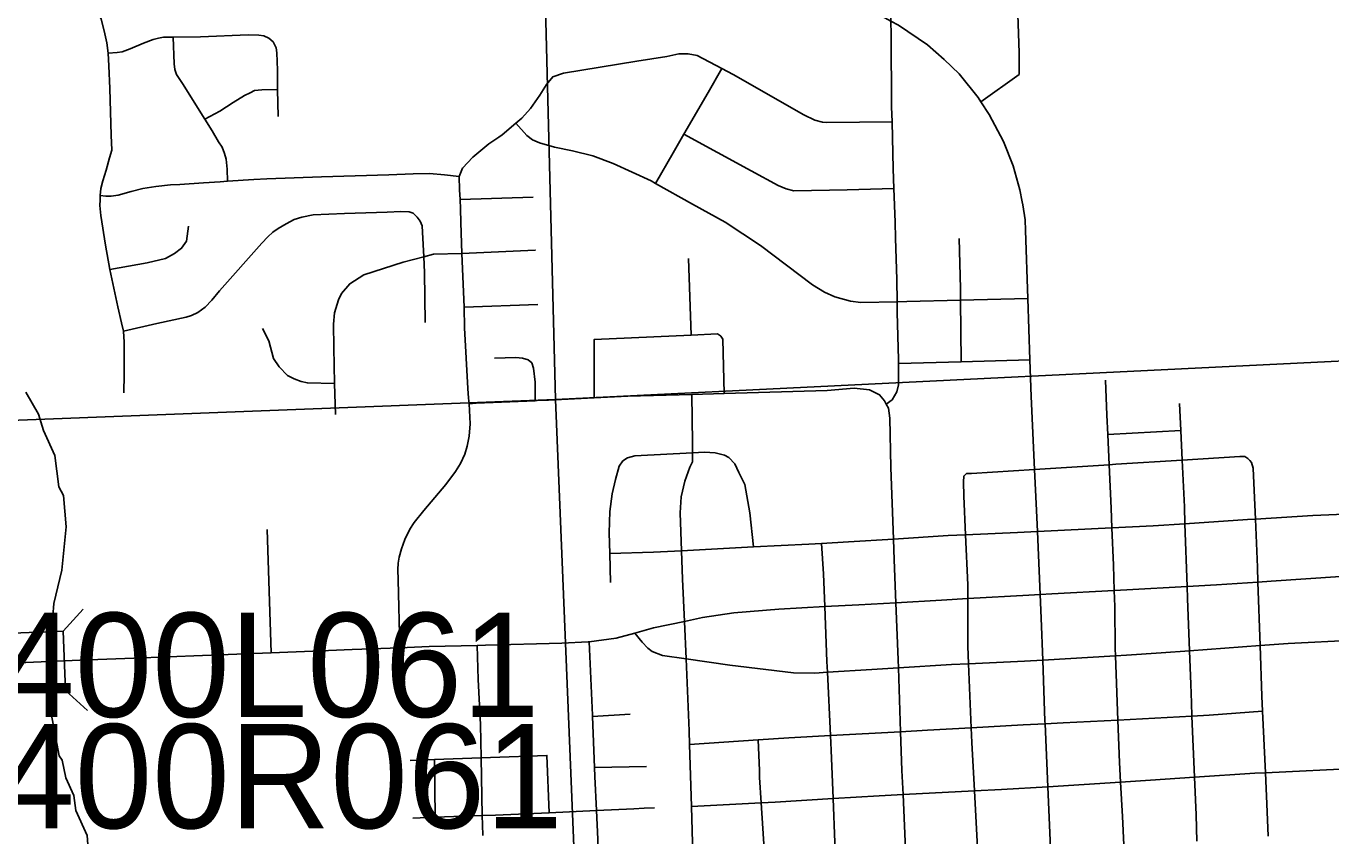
# Model space of a CAD drawing. Extents: x 128.7 to 185.5, y -21.4 to 12.6.
# Drawn here: x 151.689 to 153.067, y -9.603 to -8.747 of the extents above; entities that cross this region are included whole.
import ezdxf

# ---------------------------------------------------------------- set-up
doc = ezdxf.new("R2010")
doc.units = 0
for name, color, linetype in [('tdCoCityStreetMajor', 7, 'Continuous'), ('tdCoCityStreetMinor', 7, 'Continuous'), ('tdCoHydroRiver', 7, 'Continuous'), ('tdCoSectLine', 7, 'Continuous'), ('tdCoStrucNonDivPri', 7, 'Continuous'), ('tdCoStrucPriMaintName', 7, 'Continuous')]:
    doc.layers.add(name, color=color, linetype=linetype)

msp = doc.modelspace()

# ---------------------------------------------------------------- linework, layer by layer
at = {"layer": 'tdCoCityStreetMajor'}
for points in [[(152.6973, -8.8273), (152.7376, -8.7985), (152.7378, -8.7758), (152.7356, -8.7146), (152.7348, -8.7057), (152.7339, -8.6956), (152.7297, -8.6821), (152.724, -8.6692), (152.7174, -8.6572), (152.705, -8.6426), (152.6895, -8.629), (152.6754, -8.6202)], [(151.7671, -8.9262), (151.768, -8.9191), (151.7702, -8.9109), (151.7737, -8.8995), (151.7772, -8.8867), (151.7796, -8.8783), (151.779, -8.8627), (151.7774, -8.8133), (151.7764, -8.7894), (151.7758, -8.776), (151.7742, -8.7652), (151.7715, -8.7525), (151.7682, -8.7402), (151.7623, -8.7253), (151.7569, -8.712), (151.7489, -8.6955), (151.7465, -8.6911), (151.7403, -8.6792), (151.7302, -8.6651), (151.7132, -8.6461), (151.7123, -8.6452)], [(152.6973, -8.8273), (152.6944, -8.8228), (152.6742, -8.7979), (152.6584, -8.7828), (152.6409, -8.7673), (152.6103, -8.7466), (152.6022, -8.7421), (152.5652, -8.7219), (152.5146, -8.6958), (152.4392, -8.6558), (152.4331, -8.6525)], [(152.7597, -9.3477), (152.757, -9.2813), (152.7561, -9.259), (152.754, -9.2156), (152.7504, -9.1387), (152.749, -9.0998), (152.7467, -9.0351), (152.7445, -8.9634), (152.744, -8.952), (152.7415, -8.9362), (152.7409, -8.9331), (152.7383, -8.9204), (152.7314, -8.895), (152.7211, -8.8692), (152.706, -8.8408), (152.6973, -8.8273)], [(152.1567, -9.146), (152.1567, -9.1458), (152.1562, -9.1404), (152.1553, -9.1303), (152.1521, -9.0662), (152.1515, -9.0442), (152.1515, -9.0441), (152.149, -8.9877), (152.148, -8.9547), (152.1476, -8.9405), (152.1472, -8.9307), (152.1465, -8.9205), (152.1462, -8.9064), (152.1307, -8.9046), (152.115, -8.9031), (152.0979, -8.9033), (152.0721, -8.9044), (152.0011, -8.9066), (151.9433, -8.9087), (151.9294, -8.9093), (151.9018, -8.9112), (151.894, -8.912), (151.8764, -8.9131), (151.8515, -8.9146), (151.8414, -8.9151), (151.826, -8.9168), (151.8122, -8.919), (151.8, -8.9221), (151.7863, -8.926), (151.7787, -8.9272), (151.7733, -8.9272), (151.7671, -8.9262)], [(151.7921, -9.1347), (151.7924, -9.1152), (151.7926, -9.0966), (151.7926, -9.0813), (151.7918, -9.0696), (151.7899, -9.0609), (151.7859, -9.0438), (151.7773, -9.0044), (151.7729, -8.9787), (151.7679, -8.9473), (151.7668, -8.937), (151.7671, -8.931), (151.7671, -8.9262)], [(152.6074, -9.3563), (152.6056, -9.3111), (152.6048, -9.2892), (152.6021, -9.2137), (152.6009, -9.1616), (152.5996, -9.151), (152.5973, -9.1466), (152.5955, -9.1432), (152.5903, -9.1367), (152.5797, -9.1316), (152.5634, -9.1298), (152.5348, -9.1323), (152.426, -9.1354), (152.3921, -9.1363), (152.3244, -9.1382), (152.289, -9.1399), (152.2407, -9.1423), (152.2285, -9.1429), (152.2264, -9.143), (152.1641, -9.1456), (152.1567, -9.1462)], [(152.7597, -9.3477), (152.772, -9.3469), (152.8381, -9.3434), (152.8514, -9.3427), (152.9149, -9.3391), (152.9461, -9.3373), (152.9898, -9.3345), (153.0038, -9.3336), (153.1501, -9.3238), (153.166, -9.3228), (153.2489, -9.3185)], [(152.6074, -9.3563), (152.6558, -9.3536), (152.6834, -9.352), (152.7478, -9.3484), (152.7597, -9.3477)], [(152.79, -10.1238), (152.7887, -10.076), (152.7879, -10.0537), (152.7857, -9.9915), (152.7852, -9.982), (152.7816, -9.9091), (152.7805, -9.8862), (152.7786, -9.8336), (152.7758, -9.756), (152.7753, -9.7429), (152.7734, -9.6898), (152.7706, -9.6162), (152.7706, -9.6156), (152.7679, -9.5506), (152.7651, -9.4842), (152.7649, -9.4815), (152.7625, -9.4169), (152.7608, -9.3727), (152.7597, -9.3477)], [(151.6556, -9.4207), (151.7458, -9.417), (151.8027, -9.4148), (151.9478, -9.4091), (151.9919, -9.4074), (152.0334, -9.4058), (152.0836, -9.4039), (152.1148, -9.4027), (152.1653, -9.4014), (152.174, -9.4012), (152.2546, -9.3992), (152.2825, -9.3977), (152.2837, -9.3976), (152.2837, -9.3976), (152.312, -9.3938), (152.3317, -9.3884), (152.3515, -9.3829), (152.3841, -9.3761), (152.4033, -9.3721), (152.4363, -9.3669), (152.4839, -9.363), (152.5323, -9.3604), (152.5685, -9.3585), (152.6074, -9.3563)]]:
    msp.add_lwpolyline(points, dxfattribs=at)
at = {"layer": 'tdCoCityStreetMinor'}
for p, q in [((151.9545, -8.8145), (151.9553, -8.843)), ((152.1472, -8.9307), (152.2246, -8.928)), ((152.3913, -9.0737), (152.3886, -8.9929)), ((152.6758, -9.0369), (152.7467, -9.0351)), ((152.6764, -9.1019), (152.6758, -9.0369)), ((152.1515, -9.0441), (152.2293, -9.0413)), ((152.6101, -9.1038), (152.6764, -9.1019)), ((152.6764, -9.1019), (152.749, -9.0998)), ((152.0156, -9.1575), (152.0148, -9.1247)), ((152.9083, -9.1745), (152.907, -9.1459)), ((152.8312, -9.1786), (152.9083, -9.1745)), ((152.9098, -9.2058), (152.9083, -9.1745)), ((152.8326, -9.2106), (152.8312, -9.1786)), ((151.9478, -9.4091), (151.9437, -9.2791)), ((152.3811, -9.3015), (152.4571, -9.2975)), ((152.3061, -9.3351), (152.3053, -9.3044)), ((152.0052, -9.4668), (152.0034, -9.4069)), ((152.9174, -9.407), (152.9921, -9.4016)), ((152.687, -9.4884), (152.6842, -9.4208)), ((152.8418, -9.4803), (152.8392, -9.4125)), ((152.5383, -9.4967), (152.5352, -9.4298)), ((152.6125, -9.4926), (152.6101, -9.4252)), ((152.2871, -9.4765), (152.3268, -9.474)), ((152.2892, -9.5303), (152.2871, -9.4765)), ((152.8418, -9.4803), (152.9201, -9.4761)), ((152.9228, -9.5407), (152.9201, -9.4761)), ((152.9977, -9.5358), (152.9947, -9.471)), ((152.5383, -9.4967), (152.6125, -9.4926)), ((152.3897, -9.506), (152.4619, -9.5012)), ((152.3915, -9.5716), (152.3897, -9.506)), ((152.1202, -9.5219), (152.1695, -9.5202)), ((152.1707, -9.5812), (152.1695, -9.5202)), ((152.0945, -9.5228), (152.1202, -9.5219)), ((152.121, -9.5829), (152.1202, -9.5219)), ((152.2892, -9.5303), (152.3441, -9.5292)), ((152.9977, -9.5358), (153.0999, -9.5309)), ((152.615, -9.5588), (152.6905, -9.5551)), ((152.6179, -9.6249), (152.615, -9.5588)), ((152.2415, -9.5781), (152.2913, -9.5757)), ((152.3915, -9.5716), (152.4653, -9.5677)), ((152.4694, -9.6327), (152.4653, -9.5677)), ((152.0974, -9.5837), (152.121, -9.5829)), ((152.121, -9.5829), (152.1707, -9.5812))]:
    msp.add_line(p, q, dxfattribs=at)
for points in [[(152.6034, -8.8485), (152.6029, -8.8327), (152.6025, -8.7563), (152.6022, -8.7421), (152.6002, -8.6399), (152.5996, -8.6227)], [(151.7758, -8.776), (151.7851, -8.7754), (151.7906, -8.7746), (151.799, -8.7714), (151.813, -8.7655), (151.8231, -8.7616), (151.8288, -8.7603), (151.834, -8.7592), (151.8442, -8.7592)], [(151.8442, -8.7592), (151.8732, -8.7587), (151.9234, -8.7568), (151.9346, -8.7569), (151.9401, -8.7577), (151.9454, -8.7601), (151.9498, -8.7639), (151.9532, -8.7703), (151.9537, -8.7756), (151.9543, -8.794), (151.9545, -8.8145)], [(151.8776, -8.8456), (151.8543, -8.8079), (151.8477, -8.7987), (151.846, -8.7933), (151.8453, -8.7872), (151.8442, -8.7592)], [(152.206, -8.8501), (152.2125, -8.8445), (152.2217, -8.8344), (152.2315, -8.8203), (152.2384, -8.8092), (152.2451, -8.8011), (152.2564, -8.7971), (152.3339, -8.7845), (152.3657, -8.7794), (152.3783, -8.7769), (152.3881, -8.7767), (152.3977, -8.7786), (152.4237, -8.7924)], [(152.3837, -8.8617), (152.4091, -8.8177), (152.4237, -8.7924)], [(152.4237, -8.7924), (152.4355, -8.7986), (152.5102, -8.8413), (152.522, -8.8467), (152.5299, -8.8489), (152.5346, -8.8492), (152.6034, -8.8485)], [(151.8776, -8.8456), (151.8935, -8.8372), (151.9077, -8.828), (151.9198, -8.8207), (151.9255, -8.8178), (151.9303, -8.8156), (151.9381, -8.8148), (151.9545, -8.8145)], [(151.9018, -8.9112), (151.9013, -8.8987), (151.9002, -8.8881), (151.8986, -8.882), (151.8962, -8.8754), (151.8923, -8.8695), (151.8854, -8.8579), (151.8776, -8.8456)], [(152.1462, -8.9064), (152.1499, -8.8976), (152.1608, -8.8858), (152.1775, -8.8716), (152.1882, -8.8646), (152.1918, -8.8622), (152.206, -8.8501)], [(152.206, -8.8501), (152.2177, -8.8628), (152.2239, -8.8675), (152.2313, -8.8707), (152.2471, -8.8752), (152.2661, -8.8793), (152.2873, -8.8845), (152.309, -8.8924), (152.3489, -8.9109), (152.3538, -8.9136)], [(152.6054, -8.919), (152.6047, -8.8983), (152.6034, -8.8485)], [(152.3538, -8.9136), (152.3724, -8.8814), (152.3837, -8.8617)], [(152.3837, -8.8617), (152.4547, -8.9003), (152.4833, -8.9158), (152.4915, -8.9193), (152.4996, -8.9215), (152.5561, -8.9203), (152.6054, -8.919)], [(152.3538, -8.9136), (152.3928, -8.9356), (152.4271, -8.9546), (152.4644, -8.9792), (152.5193, -9.0207), (152.5322, -9.0283), (152.543, -9.0335), (152.5595, -9.0379), (152.5706, -9.0392), (152.6087, -9.0386)], [(152.6087, -9.0386), (152.6084, -9.015), (152.6071, -8.9713), (152.6066, -8.9544), (152.6054, -8.919)], [(151.7918, -9.0696), (151.8272, -9.0614), (151.8579, -9.0549), (151.8636, -9.053), (151.8704, -9.0498), (151.8781, -9.0444), (151.8851, -9.0369), (151.8932, -9.0271), (151.938, -8.9765), (151.9441, -8.97), (151.9495, -8.965), (151.955, -8.9611), (151.9635, -8.9561), (151.9719, -8.9518), (151.98, -8.9491), (151.992, -8.9469), (152.0252, -8.9453), (152.0702, -8.9439), (152.0847, -8.9432), (152.0933, -8.9435), (152.0934, -8.9436), (152.0976, -8.9451), (152.1019, -8.9493), (152.1052, -8.9534), (152.1074, -8.9583), (152.1076, -8.9652), (152.109, -8.991)], [(151.7773, -9.0044), (151.8168, -8.9973), (151.8362, -8.9927), (151.8458, -8.9876), (151.8531, -8.982), (151.8585, -8.9747), (151.8605, -8.9588)], [(152.6758, -9.0369), (152.6757, -9.0246), (152.6744, -8.9716)], [(152.0148, -9.1247), (152.0139, -9.087), (152.0135, -9.0623), (152.0145, -9.0501), (152.019, -9.0366), (152.0222, -9.0299), (152.0308, -9.0196), (152.0458, -9.0102), (152.087, -8.9969), (152.109, -8.991)], [(152.109, -8.991), (152.1193, -8.9882), (152.149, -8.9877), (152.2266, -8.9842), (152.2269, -8.9842)], [(152.1105, -9.0605), (152.1097, -9.0078), (152.109, -8.991)], [(152.6087, -9.0386), (152.619, -9.0384), (152.6758, -9.0369)], [(152.6101, -9.1038), (152.6101, -9.0996), (152.6089, -9.05), (152.6087, -9.0386)], [(152.0148, -9.1247), (151.9861, -9.1242), (151.9795, -9.1229), (151.9719, -9.1199), (151.9649, -9.1163), (151.9561, -9.1074), (151.9501, -9.0986), (151.9453, -9.0799), (151.9386, -9.0666)], [(152.289, -9.1399), (152.2888, -9.0784), (152.3913, -9.0737)], [(152.426, -9.1354), (152.4249, -9.0779), (152.4227, -9.0747), (152.4222, -9.0744), (152.419, -9.0724), (152.3913, -9.0737)], [(152.2264, -9.143), (152.2264, -9.1236), (152.2249, -9.1088), (152.2229, -9.1032), (152.2192, -9.1), (152.2133, -9.0982), (152.2061, -9.0975), (152.1835, -9.0982)], [(152.5973, -9.1466), (152.6034, -9.1422), (152.6086, -9.1336), (152.6101, -9.1262), (152.6101, -9.1038)], [(152.8312, -9.1786), (152.8303, -9.1582), (152.8288, -9.1215)], [(152.0836, -9.4039), (152.0818, -9.3323), (152.0817, -9.3214), (152.0819, -9.3147), (152.0829, -9.3082), (152.0853, -9.2995), (152.0888, -9.2896), (152.0941, -9.2787), (152.0989, -9.2715), (152.1089, -9.2588), (152.1323, -9.2315), (152.1425, -9.2178), (152.1477, -9.2093), (152.1523, -9.1994), (152.1546, -9.1909), (152.1568, -9.1806), (152.1579, -9.1676), (152.1567, -9.1462)], [(152.3927, -9.1981), (152.3927, -9.1874), (152.3921, -9.1363)], [(152.3053, -9.3044), (152.3046, -9.2826), (152.3054, -9.2599), (152.3078, -9.2414), (152.3113, -9.2261), (152.3152, -9.2123), (152.3192, -9.2066), (152.3241, -9.2034), (152.3318, -9.2012), (152.3927, -9.1981)], [(152.3811, -9.3015), (152.3797, -9.2614), (152.3806, -9.2444), (152.3846, -9.2281), (152.3898, -9.2131), (152.3927, -9.2074), (152.3927, -9.1981)], [(152.4571, -9.2975), (152.4533, -9.2613), (152.4479, -9.2315), (152.4417, -9.2189), (152.4373, -9.2098), (152.4311, -9.2029), (152.4265, -9.2007), (152.4168, -9.1982), (152.4053, -9.1975), (152.3927, -9.1981)], [(152.9871, -9.268), (152.9858, -9.2377), (152.9848, -9.2143), (152.9828, -9.2084), (152.9813, -9.206), (152.9806, -9.2053), (152.9791, -9.204), (152.9759, -9.202), (152.9705, -9.202), (152.9098, -9.2058)], [(152.6811, -9.2847), (152.6792, -9.2439), (152.6787, -9.2286), (152.6792, -9.2227), (152.6806, -9.2214), (152.6822, -9.22), (152.6874, -9.2198), (152.754, -9.2156), (152.8326, -9.2106)], [(152.8326, -9.2106), (152.8398, -9.2102), (152.9098, -9.2058)], [(152.8355, -9.2773), (152.8347, -9.2566), (152.8326, -9.2106)], [(152.9127, -9.2729), (152.9121, -9.2551), (152.9098, -9.2058)], [(152.9127, -9.2729), (152.9786, -9.2685), (152.9871, -9.268)], [(152.9871, -9.268), (153.0476, -9.2643), (153.0563, -9.2638), (153.0977, -9.2621)], [(152.9921, -9.4016), (152.9898, -9.3345), (152.9892, -9.3189), (152.9871, -9.268)], [(152.529, -9.2937), (152.5574, -9.2922), (152.6048, -9.2892), (152.6627, -9.2855), (152.6811, -9.2847)], [(152.6811, -9.2847), (152.736, -9.2823), (152.757, -9.2813), (152.8355, -9.2773)], [(152.6842, -9.4208), (152.6834, -9.4023), (152.6834, -9.352), (152.6834, -9.3374), (152.6811, -9.2847)], [(152.8355, -9.2773), (152.879, -9.2752), (152.9127, -9.2729)], [(152.8392, -9.4125), (152.8389, -9.4046), (152.8386, -9.3604), (152.8381, -9.3434), (152.8381, -9.3434), (152.8372, -9.3168), (152.8355, -9.2773)], [(152.9174, -9.407), (152.9153, -9.352), (152.9149, -9.3391), (152.9127, -9.2729)], [(152.4571, -9.2975), (152.5157, -9.2944), (152.529, -9.2937)], [(152.5352, -9.4298), (152.5346, -9.4183), (152.5323, -9.3604), (152.5309, -9.326), (152.529, -9.2937)], [(152.3053, -9.3044), (152.3515, -9.303), (152.3811, -9.3015)], [(152.3859, -9.4157), (152.3841, -9.3761), (152.3821, -9.3314), (152.3811, -9.3015)], [(152.6101, -9.4252), (152.6098, -9.4166), (152.6074, -9.3563)], [(152.3317, -9.3884), (152.3395, -9.398), (152.3454, -9.4044), (152.3501, -9.4079), (152.3609, -9.4121), (152.3859, -9.4157)], [(152.9921, -9.4016), (153.0216, -9.3995), (153.0916, -9.3958)], [(152.1695, -9.5202), (152.1687, -9.4848), (152.1662, -9.4375), (152.1653, -9.4014)], [(152.2871, -9.4765), (152.2871, -9.475), (152.2837, -9.3976)], [(152.8392, -9.4125), (152.8509, -9.4118), (152.8875, -9.4092), (152.9174, -9.407)], [(152.9201, -9.4761), (152.9195, -9.462), (152.9188, -9.4422), (152.9174, -9.407)], [(152.9947, -9.471), (152.9939, -9.455), (152.9921, -9.4016)], [(152.3897, -9.506), (152.3893, -9.4915), (152.3859, -9.4157)], [(152.3859, -9.4157), (152.4322, -9.4224), (152.4993, -9.4303), (152.522, -9.4306), (152.5352, -9.4298)], [(152.6101, -9.4252), (152.6662, -9.4217), (152.6842, -9.4208)], [(152.6842, -9.4208), (152.7434, -9.418), (152.7625, -9.4169), (152.8392, -9.4125)], [(152.5352, -9.4298), (152.5819, -9.4269), (152.6101, -9.4252)], [(152.9201, -9.4761), (152.9381, -9.4752), (152.9947, -9.471)], [(152.6125, -9.4926), (152.6409, -9.491), (152.687, -9.4884)], [(152.615, -9.5588), (152.6139, -9.5335), (152.6125, -9.4926)], [(152.687, -9.4884), (152.7418, -9.4853), (152.7651, -9.4842), (152.7842, -9.4833), (152.8418, -9.4803)], [(152.6905, -9.5551), (152.6876, -9.5041), (152.687, -9.4884)], [(152.8447, -9.5458), (152.8436, -9.5252), (152.8418, -9.4803)], [(152.4619, -9.5012), (152.4945, -9.4991), (152.5383, -9.4967)], [(152.4653, -9.5677), (152.4636, -9.541), (152.4633, -9.5335), (152.4619, -9.5012)], [(152.5411, -9.5631), (152.5391, -9.5122), (152.5383, -9.4967)], [(152.2415, -9.5781), (152.239, -9.5176), (152.1793, -9.5199), (152.1695, -9.5202)], [(152.2913, -9.5757), (152.2896, -9.5398), (152.2892, -9.5303)], [(152.6905, -9.5551), (152.7191, -9.5536), (152.7679, -9.5506), (152.8447, -9.5458)], [(152.8447, -9.5458), (152.8762, -9.5438), (152.9228, -9.5407)], [(152.8482, -9.6121), (152.8468, -9.5821), (152.8447, -9.5458)], [(152.9228, -9.5407), (152.9865, -9.5364), (152.9977, -9.5358)], [(152.9254, -9.6082), (152.9245, -9.5802), (152.9228, -9.5407)], [(153.0005, -9.6029), (152.9996, -9.5771), (152.9977, -9.5358)], [(152.5411, -9.5631), (152.5899, -9.5601), (152.615, -9.5588)], [(152.694, -9.6206), (152.6938, -9.6151), (152.6905, -9.5551)], [(152.2913, -9.5757), (152.3307, -9.5739), (152.3416, -9.5734), (152.3527, -9.5731)], [(152.2932, -9.6434), (152.2928, -9.6059), (152.2913, -9.5757)], [(152.3936, -9.6378), (152.393, -9.6227), (152.3915, -9.5716)], [(152.4653, -9.5677), (152.4799, -9.567), (152.5411, -9.5631)], [(152.5438, -9.6289), (152.543, -9.6096), (152.5411, -9.5631)], [(152.1707, -9.5812), (152.1845, -9.5808), (152.2415, -9.5781)], [(152.1712, -9.6022), (152.1709, -9.5909), (152.1707, -9.5812)]]:
    msp.add_lwpolyline(points, dxfattribs=at)
at = {"layer": 'tdCoHydroRiver'}
msp.add_lwpolyline([(151.6886, -9.134), (151.702, -9.1572), (151.7073, -9.1744), (151.7193, -9.2008), (151.7236, -9.2338), (151.7286, -9.2431), (151.7313, -9.2761), (151.7266, -9.3221), (151.7183, -9.3571), (151.7161, -9.384), (151.7121, -9.4046), (151.7142, -9.4661), (151.7238, -9.5179), (151.7272, -9.5225), (151.731, -9.5413), (151.7395, -9.56), (151.7416, -9.5757), (151.7536, -9.6021), (151.7564, -9.6399), (151.7538, -9.6557), (151.7419, -9.6767), (151.7049, -9.7016), (151.6578, -9.8027)], dxfattribs=at)
at = {"layer": 'tdCoSectLine'}
for points in [[(152.2223, -8.1359), (152.2482, -9.1419)], [(152.2482, -9.1419), (153.2396, -9.0933)], [(151.2512, -9.1802), (152.2482, -9.1419)], [(152.2482, -9.1419), (152.2891, -10.1454)]]:
    msp.add_lwpolyline(points, dxfattribs=at)
at = {"layer": 'tdCoStrucNonDivPri'}
for p, q in [((151.7281, -9.3864), (151.7493, -9.3633)), ((151.7307, -9.4489), (151.7537, -9.4701))]:
    msp.add_line(p, q, dxfattribs=at)
msp.add_lwpolyline([(151.6655, -9.3889), (151.7281, -9.3864), (151.7307, -9.4489), (151.6681, -9.4515)], close=True, dxfattribs=at)

# ---------------------------------------------------------------- texts
at = {"layer": 'tdCoStrucPriMaintName'}
for s, p in [('23400L061', (151.495, -9.477)), ('23400L061', (151.495, -9.477)), ('23400L061', (151.495, -9.477)), ('23400R061', (151.495, -9.5945)), ('23400R061', (151.495, -9.5945)), ('23400R061', (151.495, -9.5945))]:
    msp.add_text(s, height=0.11, dxfattribs=at).set_placement(p)

doc.saveas('drawing.dxf')
